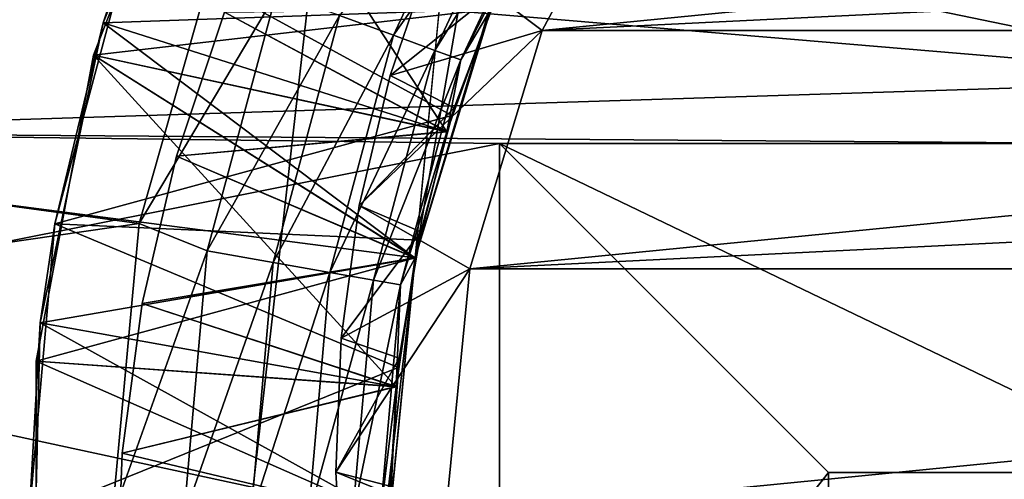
# Model space of a CAD drawing. Header units: inches. Extents: x -9.1 to 9.1, y 0 to 18.8.
# Tile 252 of 565: x -8.7205 to -8.6651, y 9.7281 to 9.754. Entities that reach past the tile are written whole.
import ezdxf

# ---------------------------------------------------------------- set-up
doc = ezdxf.new("R2010")
doc.units = ezdxf.units.IN
doc.header["$LTSCALE"] = 65.185185
doc.header["$MEASUREMENT"] = 0
for name, color, linetype in [('222', 7, 'CONTINUOUS'), ('575', 7, 'CONTINUOUS'), ('576', 7, 'CONTINUOUS'), ('582', 7, 'CONTINUOUS'), ('583', 7, 'CONTINUOUS'), ('585', 7, 'CONTINUOUS'), ('586', 7, 'CONTINUOUS'), ('590', 7, 'CONTINUOUS'), ('594', 7, 'CONTINUOUS'), ('596', 7, 'CONTINUOUS'), ('597', 7, 'CONTINUOUS'), ('598', 7, 'CONTINUOUS'), ('599', 7, 'CONTINUOUS'), ('600', 7, 'CONTINUOUS'), ('602', 7, 'CONTINUOUS'), ('603', 7, 'CONTINUOUS'), ('604', 7, 'CONTINUOUS'), ('610', 7, 'CONTINUOUS'), ('617', 7, 'CONTINUOUS'), ('621', 7, 'CONTINUOUS'), ('632', 7, 'CONTINUOUS'), ('71', 7, 'CONTINUOUS'), ('842', 7, 'CONTINUOUS'), ('857', 7, 'CONTINUOUS'), ('858', 7, 'CONTINUOUS'), ('859', 7, 'CONTINUOUS'), ('860', 7, 'CONTINUOUS'), ('861', 7, 'CONTINUOUS'), ('862', 7, 'CONTINUOUS'), ('863', 7, 'CONTINUOUS'), ('864', 7, 'CONTINUOUS'), ('865', 7, 'CONTINUOUS')]:
    doc.layers.add(name, color=color, linetype=linetype)

msp = doc.modelspace()

# ---------------------------------------------------------------- linework, layer by layer
at = {"layer": '222', "color": 252, "linetype": 'Continuous', "true_color": 0x969696}
for points in [[(-8.875, 9.726, 6.407), (-8.872208, 9.76326, 6.407), (-8.699703, 9.726, 6.407), (-8.875, 9.726, 6.407)], [(-8.699703, 9.726, 6.407), (-8.872208, 9.76326, 6.407), (-8.698267, 9.740574, 6.407), (-8.699703, 9.726, 6.407)], [(-8.698267, 9.740574, 6.407), (-8.872208, 9.76326, 6.407), (-8.694016, 9.754587, 6.407), (-8.698267, 9.740574, 6.407)]]:
    msp.add_3dface(points, dxfattribs=at)
at = {"layer": '575', "color": 252, "linetype": 'Continuous', "true_color": 0x969696}
for points in [[(-8.693511, 9.755777, 7.059112), (-8.693674, 9.755399, 7.055232), (-8.696067, 9.749022, 7.059582), (-8.693511, 9.755777, 7.059112)], [(-8.693674, 9.755399, 7.055232), (-8.696203, 9.748598, 7.055705), (-8.696067, 9.749022, 7.059582), (-8.693674, 9.755399, 7.055232)], [(-8.696203, 9.748598, 7.055705), (-8.698059, 9.741581, 7.056194), (-8.697958, 9.742051, 7.060069), (-8.696203, 9.748598, 7.055705)], [(-8.696067, 9.749022, 7.059582), (-8.696203, 9.748598, 7.055705), (-8.697958, 9.742051, 7.060069), (-8.696067, 9.749022, 7.059582)], [(-8.697958, 9.742051, 7.060069), (-8.698059, 9.741581, 7.056194), (-8.699167, 9.734931, 7.060567), (-8.697958, 9.742051, 7.060069)], [(-8.698059, 9.741581, 7.056194), (-8.699227, 9.734417, 7.056693), (-8.699167, 9.734931, 7.060567), (-8.698059, 9.741581, 7.056194)], [(-8.699167, 9.734931, 7.060567), (-8.699227, 9.734417, 7.056693), (-8.699683, 9.727725, 7.061068), (-8.699167, 9.734931, 7.060567)], [(-8.699227, 9.734417, 7.056693), (-8.699693, 9.727173, 7.057199), (-8.699683, 9.727725, 7.061068), (-8.699227, 9.734417, 7.056693)]]:
    msp.add_3dface(points, dxfattribs=at)
at = {"layer": '576', "color": 252, "linetype": 'Continuous', "true_color": 0x969696}
for points in [[(-8.71004, 9.768346, 6.976836), (-8.716373, 9.752001, 6.977731), (-8.71004, 9.768346, 6.980743), (-8.71004, 9.768346, 6.976836)], [(-8.71004, 9.768346, 6.980743), (-8.716373, 9.752001, 6.977731), (-8.716373, 9.751999, 6.981637), (-8.71004, 9.768346, 6.980743)], [(-8.716373, 9.752001, 6.977731), (-8.719595, 9.734767, 6.978678), (-8.716373, 9.751999, 6.981637), (-8.716373, 9.752001, 6.977731)], [(-8.716373, 9.751999, 6.981637), (-8.719595, 9.734767, 6.978678), (-8.719595, 9.734764, 6.98258), (-8.716373, 9.751999, 6.981637)], [(-8.719595, 9.734767, 6.978678), (-8.719595, 9.717236, 6.979638), (-8.719595, 9.734764, 6.98258), (-8.719595, 9.734767, 6.978678)], [(-8.719595, 9.734764, 6.98258), (-8.719595, 9.717236, 6.979638), (-8.719595, 9.717233, 6.983541), (-8.719595, 9.734764, 6.98258)]]:
    msp.add_3dface(points, dxfattribs=at)
at = {"layer": '582', "color": 252, "linetype": 'Continuous', "true_color": 0x969696}
for points in [[(-8.71004, 9.768346, 6.914336), (-8.716373, 9.752001, 6.915231), (-8.71004, 9.768346, 6.918243), (-8.71004, 9.768346, 6.914336)], [(-8.71004, 9.768346, 6.918243), (-8.716373, 9.752001, 6.915231), (-8.716373, 9.751999, 6.919137), (-8.71004, 9.768346, 6.918243)], [(-8.716373, 9.752001, 6.915231), (-8.719595, 9.734767, 6.916178), (-8.716373, 9.751999, 6.919137), (-8.716373, 9.752001, 6.915231)], [(-8.716373, 9.751999, 6.919137), (-8.719595, 9.734767, 6.916178), (-8.719595, 9.734764, 6.92008), (-8.716373, 9.751999, 6.919137)], [(-8.719595, 9.734767, 6.916178), (-8.719595, 9.717236, 6.917138), (-8.719595, 9.734764, 6.92008), (-8.719595, 9.734767, 6.916178)], [(-8.719595, 9.734764, 6.92008), (-8.719595, 9.717236, 6.917138), (-8.719595, 9.717233, 6.921041), (-8.719595, 9.734764, 6.92008)]]:
    msp.add_3dface(points, dxfattribs=at)
at = {"layer": '583', "color": 252, "linetype": 'Continuous', "true_color": 0x969696}
for points in [[(-8.691115, 9.753386, 7.069), (-8.684502, 9.765758, 7.069), (-8.697231, 9.757999, 7.061561), (-8.691115, 9.753386, 7.069)], [(-8.69968, 9.750855, 7.061855), (-8.691115, 9.753386, 7.069), (-8.697231, 9.757999, 7.061561), (-8.69968, 9.750855, 7.061855)], [(-8.695188, 9.739961, 7.069), (-8.691115, 9.753386, 7.069), (-8.701418, 9.743526, 7.06216), (-8.695188, 9.739961, 7.069)], [(-8.701418, 9.743526, 7.06216), (-8.691115, 9.753386, 7.069), (-8.69968, 9.750855, 7.061855), (-8.701418, 9.743526, 7.06216)], [(-8.702439, 9.736054, 7.062474), (-8.695188, 9.739961, 7.069), (-8.701418, 9.743526, 7.06216), (-8.702439, 9.736054, 7.062474)], [(-8.696563, 9.726, 7.069), (-8.695188, 9.739961, 7.069), (-8.70273, 9.728507, 7.062792), (-8.696563, 9.726, 7.069)], [(-8.70273, 9.728507, 7.062792), (-8.695188, 9.739961, 7.069), (-8.702439, 9.736054, 7.062474), (-8.70273, 9.728507, 7.062792)], [(-8.702287, 9.720979, 7.063112), (-8.696563, 9.726, 7.069), (-8.70273, 9.728507, 7.062792), (-8.702287, 9.720979, 7.063112)]]:
    msp.add_3dface(points, dxfattribs=at)
at = {"layer": '585', "color": 252, "linetype": 'Continuous', "true_color": 0x969696}
for points in [[(-8.711712, 9.746315, 6.829053), (-8.709011, 9.754407, 6.82879), (-8.696486, 9.747685, 6.819), (-8.711712, 9.746315, 6.829053)], [(-8.696486, 9.747685, 6.819), (-8.709011, 9.754407, 6.82879), (-8.694016, 9.754588, 6.819), (-8.696486, 9.747685, 6.819)], [(-8.698267, 9.740573, 6.819), (-8.711712, 9.746315, 6.829053), (-8.696486, 9.747685, 6.819), (-8.698267, 9.740573, 6.819)], [(-8.71363, 9.738019, 6.82932), (-8.711712, 9.746315, 6.829053), (-8.698267, 9.740573, 6.819), (-8.71363, 9.738019, 6.82932)], [(-8.699343, 9.733322, 6.819), (-8.71363, 9.738019, 6.82932), (-8.698267, 9.740573, 6.819), (-8.699343, 9.733322, 6.819)], [(-8.714756, 9.729585, 6.829591), (-8.71363, 9.738019, 6.82932), (-8.699343, 9.733322, 6.819), (-8.714756, 9.729585, 6.829591)], [(-8.699703, 9.726, 6.819), (-8.714756, 9.729585, 6.829591), (-8.699343, 9.733322, 6.819), (-8.699703, 9.726, 6.819)], [(-8.715078, 9.721066, 6.82986), (-8.714756, 9.729585, 6.829591), (-8.699703, 9.726, 6.819), (-8.715078, 9.721066, 6.82986)]]:
    msp.add_3dface(points, dxfattribs=at)
at = {"layer": '586', "color": 252, "linetype": 'Continuous', "true_color": 0x969696}
for points in [[(-8.71004, 9.768346, 6.851836), (-8.716373, 9.752001, 6.852731), (-8.71004, 9.768346, 6.855743), (-8.71004, 9.768346, 6.851836)], [(-8.71004, 9.768346, 6.855743), (-8.716373, 9.752001, 6.852731), (-8.716373, 9.751999, 6.856637), (-8.71004, 9.768346, 6.855743)], [(-8.716373, 9.752001, 6.852731), (-8.719595, 9.734767, 6.853678), (-8.716373, 9.751999, 6.856637), (-8.716373, 9.752001, 6.852731)], [(-8.716373, 9.751999, 6.856637), (-8.719595, 9.734767, 6.853678), (-8.719595, 9.734764, 6.85758), (-8.716373, 9.751999, 6.856637)], [(-8.719595, 9.734767, 6.853678), (-8.719595, 9.717236, 6.854638), (-8.719595, 9.734764, 6.85758), (-8.719595, 9.734767, 6.853678)], [(-8.719595, 9.734764, 6.85758), (-8.719595, 9.717236, 6.854638), (-8.719595, 9.717233, 6.858541), (-8.719595, 9.734764, 6.85758)]]:
    msp.add_3dface(points, dxfattribs=at)
at = {"layer": '590', "color": 252, "linetype": 'Continuous', "true_color": 0x969696}
for points in [[(-8.71004, 9.768346, 7.008086), (-8.716373, 9.752001, 7.008981), (-8.71004, 9.768346, 7.011993), (-8.71004, 9.768346, 7.008086)], [(-8.71004, 9.768346, 7.011993), (-8.716373, 9.752001, 7.008981), (-8.716373, 9.751999, 7.012887), (-8.71004, 9.768346, 7.011993)], [(-8.716373, 9.752001, 7.008981), (-8.719595, 9.734767, 7.009928), (-8.716373, 9.751999, 7.012887), (-8.716373, 9.752001, 7.008981)], [(-8.716373, 9.751999, 7.012887), (-8.719595, 9.734767, 7.009928), (-8.719595, 9.734764, 7.01383), (-8.716373, 9.751999, 7.012887)], [(-8.719595, 9.734767, 7.009928), (-8.719595, 9.717236, 7.010888), (-8.719595, 9.734764, 7.01383), (-8.719595, 9.734767, 7.009928)], [(-8.719595, 9.734764, 7.01383), (-8.719595, 9.717236, 7.010888), (-8.719595, 9.717233, 7.014791), (-8.719595, 9.734764, 7.01383)]]:
    msp.add_3dface(points, dxfattribs=at)
at = {"layer": '594', "color": 252, "linetype": 'Continuous', "true_color": 0x969696}
for points in [[(-8.71004, 9.768346, 6.945586), (-8.716373, 9.752001, 6.946481), (-8.71004, 9.768346, 6.949493), (-8.71004, 9.768346, 6.945586)], [(-8.71004, 9.768346, 6.949493), (-8.716373, 9.752001, 6.946481), (-8.716373, 9.751999, 6.950387), (-8.71004, 9.768346, 6.949493)], [(-8.716373, 9.752001, 6.946481), (-8.719595, 9.734767, 6.947428), (-8.716373, 9.751999, 6.950387), (-8.716373, 9.752001, 6.946481)], [(-8.716373, 9.751999, 6.950387), (-8.719595, 9.734767, 6.947428), (-8.719595, 9.734764, 6.95133), (-8.716373, 9.751999, 6.950387)], [(-8.719595, 9.734767, 6.947428), (-8.719595, 9.717236, 6.948388), (-8.719595, 9.734764, 6.95133), (-8.719595, 9.734767, 6.947428)], [(-8.719595, 9.734764, 6.95133), (-8.719595, 9.717236, 6.948388), (-8.719595, 9.717233, 6.952291), (-8.719595, 9.734764, 6.95133)]]:
    msp.add_3dface(points, dxfattribs=at)
at = {"layer": '596', "color": 252, "linetype": 'Continuous', "true_color": 0x969696}
for points in [[(-8.71004, 9.768346, 6.980743), (-8.716373, 9.751999, 6.981637), (-8.694014, 9.754592, 6.992788), (-8.71004, 9.768346, 6.980743)], [(-8.71004, 9.768346, 6.918243), (-8.716373, 9.751999, 6.919137), (-8.694014, 9.754592, 6.930288), (-8.71004, 9.768346, 6.918243)], [(-8.71004, 9.768346, 6.855743), (-8.716373, 9.751999, 6.856637), (-8.694014, 9.754592, 6.867788), (-8.71004, 9.768346, 6.855743)], [(-8.71004, 9.768346, 7.011993), (-8.716373, 9.751999, 7.012887), (-8.694014, 9.754592, 7.024038), (-8.71004, 9.768346, 7.011993)], [(-8.71004, 9.768346, 6.949493), (-8.716373, 9.751999, 6.950387), (-8.694014, 9.754592, 6.961538), (-8.71004, 9.768346, 6.949493)], [(-8.716373, 9.751999, 6.887887), (-8.694014, 9.754592, 6.899038), (-8.71004, 9.768346, 6.886993), (-8.716373, 9.751999, 6.887887)], [(-8.718556, 9.742498, 7.044656), (-8.696203, 9.748598, 7.055705), (-8.71427, 9.758494, 7.04378), (-8.718556, 9.742498, 7.044656)], [(-8.696203, 9.748598, 7.055705), (-8.693674, 9.755399, 7.055232), (-8.71427, 9.758494, 7.04378), (-8.696203, 9.748598, 7.055705)], [(-8.694014, 9.754592, 6.992788), (-8.716373, 9.751999, 6.981637), (-8.696484, 9.747691, 6.993269), (-8.694014, 9.754592, 6.992788)], [(-8.694014, 9.754592, 6.930288), (-8.716373, 9.751999, 6.919137), (-8.696484, 9.747691, 6.930769), (-8.694014, 9.754592, 6.930288)], [(-8.694014, 9.754592, 6.867788), (-8.716373, 9.751999, 6.856637), (-8.696484, 9.747691, 6.868269), (-8.694014, 9.754592, 6.867788)], [(-8.694014, 9.754592, 7.024038), (-8.716373, 9.751999, 7.012887), (-8.696484, 9.747691, 7.024519), (-8.694014, 9.754592, 7.024038)], [(-8.694014, 9.754592, 6.961538), (-8.716373, 9.751999, 6.950387), (-8.696484, 9.747691, 6.962019), (-8.694014, 9.754592, 6.961538)], [(-8.696484, 9.747691, 6.899519), (-8.694014, 9.754592, 6.899038), (-8.716373, 9.751999, 6.887887), (-8.696484, 9.747691, 6.899519)], [(-8.709011, 9.754407, 6.82879), (-8.711712, 9.746315, 6.829053), (-8.696484, 9.747691, 6.837019), (-8.709011, 9.754407, 6.82879)], [(-8.694014, 9.754592, 6.836538), (-8.709011, 9.754407, 6.82879), (-8.696484, 9.747691, 6.837019), (-8.694014, 9.754592, 6.836538)], [(-8.716373, 9.751999, 6.981637), (-8.719595, 9.734764, 6.98258), (-8.698266, 9.74058, 6.993764), (-8.716373, 9.751999, 6.981637)], [(-8.716373, 9.751999, 6.919137), (-8.719595, 9.734764, 6.92008), (-8.698266, 9.74058, 6.931264), (-8.716373, 9.751999, 6.919137)], [(-8.716373, 9.751999, 6.856637), (-8.719595, 9.734764, 6.85758), (-8.698266, 9.74058, 6.868764), (-8.716373, 9.751999, 6.856637)], [(-8.716373, 9.751999, 7.012887), (-8.719595, 9.734764, 7.01383), (-8.698266, 9.74058, 7.025014), (-8.716373, 9.751999, 7.012887)], [(-8.716373, 9.751999, 6.950387), (-8.719595, 9.734764, 6.95133), (-8.698266, 9.74058, 6.962514), (-8.716373, 9.751999, 6.950387)], [(-8.719595, 9.734764, 6.88883), (-8.698266, 9.74058, 6.900014), (-8.716373, 9.751999, 6.887887), (-8.719595, 9.734764, 6.88883)], [(-8.696484, 9.747691, 6.993269), (-8.716373, 9.751999, 6.981637), (-8.698266, 9.74058, 6.993764), (-8.696484, 9.747691, 6.993269)], [(-8.696484, 9.747691, 6.930769), (-8.716373, 9.751999, 6.919137), (-8.698266, 9.74058, 6.931264), (-8.696484, 9.747691, 6.930769)], [(-8.696484, 9.747691, 6.868269), (-8.716373, 9.751999, 6.856637), (-8.698266, 9.74058, 6.868764), (-8.696484, 9.747691, 6.868269)], [(-8.696484, 9.747691, 7.024519), (-8.716373, 9.751999, 7.012887), (-8.698266, 9.74058, 7.025014), (-8.696484, 9.747691, 7.024519)], [(-8.696484, 9.747691, 6.962019), (-8.716373, 9.751999, 6.950387), (-8.698266, 9.74058, 6.962514), (-8.696484, 9.747691, 6.962019)], [(-8.698266, 9.74058, 6.900014), (-8.696484, 9.747691, 6.899519), (-8.716373, 9.751999, 6.887887), (-8.698266, 9.74058, 6.900014)], [(-8.698059, 9.741581, 7.056194), (-8.696203, 9.748598, 7.055705), (-8.718556, 9.742498, 7.044656), (-8.698059, 9.741581, 7.056194)], [(-8.696484, 9.747691, 6.837019), (-8.711712, 9.746315, 6.829053), (-8.698266, 9.74058, 6.837514), (-8.696484, 9.747691, 6.837019)], [(-8.711712, 9.746315, 6.829053), (-8.71363, 9.738019, 6.82932), (-8.698266, 9.74058, 6.837514), (-8.711712, 9.746315, 6.829053)], [(-8.72, 9.726, 7.045562), (-8.699227, 9.734417, 7.056693), (-8.718556, 9.742498, 7.044656), (-8.72, 9.726, 7.045562)], [(-8.699227, 9.734417, 7.056693), (-8.698059, 9.741581, 7.056194), (-8.718556, 9.742498, 7.044656), (-8.699227, 9.734417, 7.056693)], [(-8.698266, 9.74058, 6.993764), (-8.719595, 9.734764, 6.98258), (-8.699342, 9.733329, 6.994269), (-8.698266, 9.74058, 6.993764)], [(-8.698266, 9.74058, 6.931264), (-8.719595, 9.734764, 6.92008), (-8.699342, 9.733329, 6.931769), (-8.698266, 9.74058, 6.931264)], [(-8.698266, 9.74058, 6.868764), (-8.719595, 9.734764, 6.85758), (-8.699342, 9.733329, 6.869269), (-8.698266, 9.74058, 6.868764)], [(-8.698266, 9.74058, 7.025014), (-8.719595, 9.734764, 7.01383), (-8.699342, 9.733329, 7.025519), (-8.698266, 9.74058, 7.025014)], [(-8.698266, 9.74058, 6.962514), (-8.719595, 9.734764, 6.95133), (-8.699342, 9.733329, 6.963019), (-8.698266, 9.74058, 6.962514)], [(-8.699342, 9.733329, 6.900519), (-8.698266, 9.74058, 6.900014), (-8.719595, 9.734764, 6.88883), (-8.699342, 9.733329, 6.900519)], [(-8.698266, 9.74058, 6.837514), (-8.71363, 9.738019, 6.82932), (-8.699342, 9.733329, 6.838019), (-8.698266, 9.74058, 6.837514)], [(-8.71363, 9.738019, 6.82932), (-8.714756, 9.729585, 6.829591), (-8.699342, 9.733329, 6.838019), (-8.71363, 9.738019, 6.82932)], [(-8.719595, 9.734764, 6.98258), (-8.719595, 9.717233, 6.983541), (-8.699703, 9.726006, 6.994781), (-8.719595, 9.734764, 6.98258)], [(-8.699342, 9.733329, 6.994269), (-8.719595, 9.734764, 6.98258), (-8.699703, 9.726006, 6.994781), (-8.699342, 9.733329, 6.994269)], [(-8.719595, 9.734764, 6.92008), (-8.719595, 9.717233, 6.921041), (-8.699703, 9.726006, 6.932281), (-8.719595, 9.734764, 6.92008)], [(-8.699342, 9.733329, 6.931769), (-8.719595, 9.734764, 6.92008), (-8.699703, 9.726006, 6.932281), (-8.699342, 9.733329, 6.931769)], [(-8.719595, 9.734764, 6.85758), (-8.719595, 9.717233, 6.858541), (-8.699703, 9.726006, 6.869781), (-8.719595, 9.734764, 6.85758)], [(-8.699342, 9.733329, 6.869269), (-8.719595, 9.734764, 6.85758), (-8.699703, 9.726006, 6.869781), (-8.699342, 9.733329, 6.869269)], [(-8.719595, 9.734764, 7.01383), (-8.719595, 9.717233, 7.014791), (-8.699703, 9.726006, 7.026031), (-8.719595, 9.734764, 7.01383)], [(-8.699342, 9.733329, 7.025519), (-8.719595, 9.734764, 7.01383), (-8.699703, 9.726006, 7.026031), (-8.699342, 9.733329, 7.025519)], [(-8.719595, 9.734764, 6.95133), (-8.719595, 9.717233, 6.952291), (-8.699703, 9.726006, 6.963531), (-8.719595, 9.734764, 6.95133)], [(-8.699342, 9.733329, 6.963019), (-8.719595, 9.734764, 6.95133), (-8.699703, 9.726006, 6.963531), (-8.699342, 9.733329, 6.963019)], [(-8.699703, 9.726006, 6.901031), (-8.699342, 9.733329, 6.900519), (-8.719595, 9.734764, 6.88883), (-8.699703, 9.726006, 6.901031)], [(-8.719595, 9.717233, 6.889791), (-8.699703, 9.726006, 6.901031), (-8.719595, 9.734764, 6.88883), (-8.719595, 9.717233, 6.889791)], [(-8.699693, 9.727173, 7.057199), (-8.699227, 9.734417, 7.056693), (-8.72, 9.726, 7.045562), (-8.699693, 9.727173, 7.057199)], [(-8.699342, 9.733329, 6.838019), (-8.714756, 9.729585, 6.829591), (-8.699703, 9.726006, 6.838531), (-8.699342, 9.733329, 6.838019)], [(-8.714756, 9.729585, 6.829591), (-8.715078, 9.721066, 6.82986), (-8.699703, 9.726006, 6.838531), (-8.714756, 9.729585, 6.829591)]]:
    msp.add_3dface(points, dxfattribs=at)
at = {"layer": '597', "color": 252, "linetype": 'Continuous', "true_color": 0x969696}
for points in [[(-8.699492, 9.753113, 6.323582), (-8.693653, 9.765637, 6.323582), (-8.702535, 9.754221, 6.321095), (-8.699492, 9.753113, 6.323582)], [(-8.699492, 9.753113, 6.323582), (-8.691502, 9.764395, 6.326823), (-8.693653, 9.765637, 6.323582), (-8.699492, 9.753113, 6.323582)], [(-8.697159, 9.752264, 6.326823), (-8.691502, 9.764395, 6.326823), (-8.699492, 9.753113, 6.323582), (-8.697159, 9.752264, 6.326823)], [(-8.697159, 9.752264, 6.326823), (-8.690152, 9.763615, 6.330597), (-8.691502, 9.764395, 6.326823), (-8.697159, 9.752264, 6.326823)], [(-8.695694, 9.75173, 6.330597), (-8.690152, 9.763615, 6.330597), (-8.697159, 9.752264, 6.326823), (-8.695694, 9.75173, 6.330597)], [(-8.695694, 9.75173, 6.330597), (-8.690882, 9.761215, 6.334625), (-8.690152, 9.763615, 6.330597), (-8.695694, 9.75173, 6.330597)], [(-8.694016, 9.754587, 6.334625), (-8.690882, 9.761215, 6.334625), (-8.695694, 9.75173, 6.330597), (-8.694016, 9.754587, 6.334625)], [(-8.709252, 9.758569, 6.319), (-8.713805, 9.742515, 6.319), (-8.70608, 9.755511, 6.319532), (-8.709252, 9.758569, 6.319)], [(-8.70608, 9.755511, 6.319532), (-8.713805, 9.742515, 6.319), (-8.709973, 9.740983, 6.319532), (-8.70608, 9.755511, 6.319532)], [(-8.70608, 9.755511, 6.319532), (-8.709973, 9.740983, 6.319532), (-8.702535, 9.754221, 6.321095), (-8.70608, 9.755511, 6.319532)], [(-8.709973, 9.740983, 6.319532), (-8.706258, 9.740328, 6.321095), (-8.702535, 9.754221, 6.321095), (-8.709973, 9.740983, 6.319532)], [(-8.706258, 9.740328, 6.321095), (-8.699492, 9.753113, 6.323582), (-8.702535, 9.754221, 6.321095), (-8.706258, 9.740328, 6.321095)], [(-8.696486, 9.747685, 6.334625), (-8.694016, 9.754587, 6.334625), (-8.695694, 9.75173, 6.330597), (-8.696486, 9.747685, 6.334625)], [(-8.703069, 9.739766, 6.323582), (-8.699492, 9.753113, 6.323582), (-8.706258, 9.740328, 6.321095), (-8.703069, 9.739766, 6.323582)], [(-8.703069, 9.739766, 6.323582), (-8.697159, 9.752264, 6.326823), (-8.699492, 9.753113, 6.323582), (-8.703069, 9.739766, 6.323582)], [(-8.700623, 9.739334, 6.326823), (-8.697159, 9.752264, 6.326823), (-8.703069, 9.739766, 6.323582), (-8.700623, 9.739334, 6.326823)], [(-8.700623, 9.739334, 6.326823), (-8.695694, 9.75173, 6.330597), (-8.697159, 9.752264, 6.326823), (-8.700623, 9.739334, 6.326823)], [(-8.699088, 9.739064, 6.330597), (-8.695694, 9.75173, 6.330597), (-8.700623, 9.739334, 6.326823), (-8.699088, 9.739064, 6.330597)], [(-8.699088, 9.739064, 6.330597), (-8.696486, 9.747685, 6.334625), (-8.695694, 9.75173, 6.330597), (-8.699088, 9.739064, 6.330597)], [(-8.698267, 9.740574, 6.334625), (-8.696486, 9.747685, 6.334625), (-8.699088, 9.739064, 6.330597), (-8.698267, 9.740574, 6.334625)], [(-8.713805, 9.742515, 6.319), (-8.715328, 9.726, 6.319), (-8.709973, 9.740983, 6.319532), (-8.713805, 9.742515, 6.319)], [(-8.715328, 9.726, 6.319), (-8.711283, 9.726, 6.319532), (-8.709973, 9.740983, 6.319532), (-8.715328, 9.726, 6.319)], [(-8.709973, 9.740983, 6.319532), (-8.711283, 9.726, 6.319532), (-8.706258, 9.740328, 6.321095), (-8.709973, 9.740983, 6.319532)], [(-8.711283, 9.726, 6.319532), (-8.707511, 9.726, 6.321095), (-8.706258, 9.740328, 6.321095), (-8.711283, 9.726, 6.319532)], [(-8.707511, 9.726, 6.321095), (-8.703069, 9.739766, 6.323582), (-8.706258, 9.740328, 6.321095), (-8.707511, 9.726, 6.321095)], [(-8.699343, 9.733322, 6.334625), (-8.698267, 9.740574, 6.334625), (-8.699088, 9.739064, 6.330597), (-8.699343, 9.733322, 6.334625)], [(-8.707511, 9.726, 6.321095), (-8.704273, 9.726, 6.323582), (-8.703069, 9.739766, 6.323582), (-8.707511, 9.726, 6.321095)], [(-8.704273, 9.726, 6.323582), (-8.700623, 9.739334, 6.326823), (-8.703069, 9.739766, 6.323582), (-8.704273, 9.726, 6.323582)], [(-8.704273, 9.726, 6.323582), (-8.70179, 9.726, 6.326823), (-8.700623, 9.739334, 6.326823), (-8.704273, 9.726, 6.323582)], [(-8.70179, 9.726, 6.326823), (-8.699088, 9.739064, 6.330597), (-8.700623, 9.739334, 6.326823), (-8.70179, 9.726, 6.326823)], [(-8.70179, 9.726, 6.326823), (-8.700231, 9.726, 6.330597), (-8.699088, 9.739064, 6.330597), (-8.70179, 9.726, 6.326823)], [(-8.700231, 9.726, 6.330597), (-8.699343, 9.733322, 6.334625), (-8.699088, 9.739064, 6.330597), (-8.700231, 9.726, 6.330597)], [(-8.700231, 9.726, 6.330597), (-8.699703, 9.726, 6.334625), (-8.699343, 9.733322, 6.334625), (-8.700231, 9.726, 6.330597)]]:
    msp.add_3dface(points, dxfattribs=at)
at = {"layer": '598', "color": 252, "linetype": 'Continuous', "true_color": 0x969696}
for points in [[(-8.715836, 9.753816, 7.040131), (-8.709305, 9.769792, 7.039257), (-8.694018, 9.754584, 7.027945), (-8.715836, 9.753816, 7.040131)], [(-8.716373, 9.752001, 6.977731), (-8.71004, 9.768346, 6.976836), (-8.696487, 9.747681, 6.965926), (-8.716373, 9.752001, 6.977731)], [(-8.716373, 9.752001, 6.915231), (-8.71004, 9.768346, 6.914336), (-8.696487, 9.747681, 6.903426), (-8.716373, 9.752001, 6.915231)], [(-8.716373, 9.752001, 6.852731), (-8.71004, 9.768346, 6.851836), (-8.696487, 9.747681, 6.840926), (-8.716373, 9.752001, 6.852731)], [(-8.716373, 9.752001, 7.008981), (-8.71004, 9.768346, 7.008086), (-8.696487, 9.747681, 6.997176), (-8.716373, 9.752001, 7.008981)], [(-8.716373, 9.752001, 6.946481), (-8.71004, 9.768346, 6.945586), (-8.696487, 9.747681, 6.934676), (-8.716373, 9.752001, 6.946481)], [(-8.716373, 9.752001, 6.883981), (-8.71004, 9.768346, 6.883086), (-8.696487, 9.747681, 6.872176), (-8.716373, 9.752001, 6.883981)], [(-8.696487, 9.747681, 6.965926), (-8.71004, 9.768346, 6.976836), (-8.694018, 9.754584, 6.965445), (-8.696487, 9.747681, 6.965926)], [(-8.696487, 9.747681, 6.903426), (-8.71004, 9.768346, 6.914336), (-8.694018, 9.754584, 6.902945), (-8.696487, 9.747681, 6.903426)], [(-8.696487, 9.747681, 6.840926), (-8.71004, 9.768346, 6.851836), (-8.694018, 9.754584, 6.840445), (-8.696487, 9.747681, 6.840926)], [(-8.696487, 9.747681, 6.997176), (-8.71004, 9.768346, 7.008086), (-8.694018, 9.754584, 6.996695), (-8.696487, 9.747681, 6.997176)], [(-8.696487, 9.747681, 6.934676), (-8.71004, 9.768346, 6.945586), (-8.694018, 9.754584, 6.934195), (-8.696487, 9.747681, 6.934676)], [(-8.696487, 9.747681, 6.872176), (-8.71004, 9.768346, 6.883086), (-8.694018, 9.754584, 6.871695), (-8.696487, 9.747681, 6.872176)], [(-8.693511, 9.755777, 7.059112), (-8.69968, 9.750855, 7.061855), (-8.697231, 9.757999, 7.061561), (-8.693511, 9.755777, 7.059112)], [(-8.693511, 9.755777, 7.059112), (-8.696067, 9.749022, 7.059582), (-8.69968, 9.750855, 7.061855), (-8.693511, 9.755777, 7.059112)], [(-8.696487, 9.747681, 7.028426), (-8.715836, 9.753816, 7.040131), (-8.694018, 9.754584, 7.027945), (-8.696487, 9.747681, 7.028426)], [(-8.71937, 9.736922, 7.04106), (-8.715836, 9.753816, 7.040131), (-8.698268, 9.740569, 7.028923), (-8.71937, 9.736922, 7.04106)], [(-8.698268, 9.740569, 7.028923), (-8.715836, 9.753816, 7.040131), (-8.696487, 9.747681, 7.028426), (-8.698268, 9.740569, 7.028923)], [(-8.719595, 9.734767, 6.978678), (-8.716373, 9.752001, 6.977731), (-8.699343, 9.733317, 6.966929), (-8.719595, 9.734767, 6.978678)], [(-8.719595, 9.734767, 6.916178), (-8.716373, 9.752001, 6.915231), (-8.699343, 9.733317, 6.904429), (-8.719595, 9.734767, 6.916178)], [(-8.719595, 9.734767, 6.853678), (-8.716373, 9.752001, 6.852731), (-8.699343, 9.733317, 6.841929), (-8.719595, 9.734767, 6.853678)], [(-8.719595, 9.734767, 7.009928), (-8.716373, 9.752001, 7.008981), (-8.699343, 9.733317, 6.998179), (-8.719595, 9.734767, 7.009928)], [(-8.719595, 9.734767, 6.947428), (-8.716373, 9.752001, 6.946481), (-8.699343, 9.733317, 6.935679), (-8.719595, 9.734767, 6.947428)], [(-8.719595, 9.734767, 6.884928), (-8.716373, 9.752001, 6.883981), (-8.699343, 9.733317, 6.873179), (-8.719595, 9.734767, 6.884928)], [(-8.699343, 9.733317, 6.966929), (-8.716373, 9.752001, 6.977731), (-8.698268, 9.740569, 6.966423), (-8.699343, 9.733317, 6.966929)], [(-8.698268, 9.740569, 6.966423), (-8.716373, 9.752001, 6.977731), (-8.696487, 9.747681, 6.965926), (-8.698268, 9.740569, 6.966423)], [(-8.699343, 9.733317, 6.904429), (-8.716373, 9.752001, 6.915231), (-8.698268, 9.740569, 6.903923), (-8.699343, 9.733317, 6.904429)], [(-8.698268, 9.740569, 6.903923), (-8.716373, 9.752001, 6.915231), (-8.696487, 9.747681, 6.903426), (-8.698268, 9.740569, 6.903923)], [(-8.699343, 9.733317, 6.841929), (-8.716373, 9.752001, 6.852731), (-8.698268, 9.740569, 6.841423), (-8.699343, 9.733317, 6.841929)], [(-8.698268, 9.740569, 6.841423), (-8.716373, 9.752001, 6.852731), (-8.696487, 9.747681, 6.840926), (-8.698268, 9.740569, 6.841423)], [(-8.699343, 9.733317, 6.998179), (-8.716373, 9.752001, 7.008981), (-8.698268, 9.740569, 6.997673), (-8.699343, 9.733317, 6.998179)], [(-8.698268, 9.740569, 6.997673), (-8.716373, 9.752001, 7.008981), (-8.696487, 9.747681, 6.997176), (-8.698268, 9.740569, 6.997673)], [(-8.699343, 9.733317, 6.935679), (-8.716373, 9.752001, 6.946481), (-8.698268, 9.740569, 6.935173), (-8.699343, 9.733317, 6.935679)], [(-8.698268, 9.740569, 6.935173), (-8.716373, 9.752001, 6.946481), (-8.696487, 9.747681, 6.934676), (-8.698268, 9.740569, 6.935173)], [(-8.699343, 9.733317, 6.873179), (-8.716373, 9.752001, 6.883981), (-8.698268, 9.740569, 6.872673), (-8.699343, 9.733317, 6.873179)], [(-8.698268, 9.740569, 6.872673), (-8.716373, 9.752001, 6.883981), (-8.696487, 9.747681, 6.872176), (-8.698268, 9.740569, 6.872673)], [(-8.696067, 9.749022, 7.059582), (-8.701418, 9.743526, 7.06216), (-8.69968, 9.750855, 7.061855), (-8.696067, 9.749022, 7.059582)], [(-8.696067, 9.749022, 7.059582), (-8.697958, 9.742051, 7.060069), (-8.701418, 9.743526, 7.06216), (-8.696067, 9.749022, 7.059582)], [(-8.697958, 9.742051, 7.060069), (-8.702439, 9.736054, 7.062474), (-8.701418, 9.743526, 7.06216), (-8.697958, 9.742051, 7.060069)], [(-8.697958, 9.742051, 7.060069), (-8.699167, 9.734931, 7.060567), (-8.702439, 9.736054, 7.062474), (-8.697958, 9.742051, 7.060069)], [(-8.699343, 9.733317, 7.029429), (-8.71937, 9.736922, 7.04106), (-8.698268, 9.740569, 7.028923), (-8.699343, 9.733317, 7.029429)], [(-8.719788, 9.719663, 7.042005), (-8.71937, 9.736922, 7.04106), (-8.699703, 9.725994, 7.029938), (-8.719788, 9.719663, 7.042005)], [(-8.699703, 9.725994, 7.029938), (-8.71937, 9.736922, 7.04106), (-8.699343, 9.733317, 7.029429), (-8.699703, 9.725994, 7.029938)], [(-8.699167, 9.734931, 7.060567), (-8.70273, 9.728507, 7.062792), (-8.702439, 9.736054, 7.062474), (-8.699167, 9.734931, 7.060567)], [(-8.719595, 9.717236, 6.979638), (-8.719595, 9.734767, 6.978678), (-8.699703, 9.725994, 6.967438), (-8.719595, 9.717236, 6.979638)], [(-8.699703, 9.725994, 6.967438), (-8.719595, 9.734767, 6.978678), (-8.699343, 9.733317, 6.966929), (-8.699703, 9.725994, 6.967438)], [(-8.719595, 9.717236, 6.917138), (-8.719595, 9.734767, 6.916178), (-8.699703, 9.725994, 6.904938), (-8.719595, 9.717236, 6.917138)], [(-8.699703, 9.725994, 6.904938), (-8.719595, 9.734767, 6.916178), (-8.699343, 9.733317, 6.904429), (-8.699703, 9.725994, 6.904938)], [(-8.719595, 9.717236, 6.854638), (-8.719595, 9.734767, 6.853678), (-8.699703, 9.725994, 6.842438), (-8.719595, 9.717236, 6.854638)], [(-8.699703, 9.725994, 6.842438), (-8.719595, 9.734767, 6.853678), (-8.699343, 9.733317, 6.841929), (-8.699703, 9.725994, 6.842438)], [(-8.719595, 9.717236, 7.010888), (-8.719595, 9.734767, 7.009928), (-8.699703, 9.725994, 6.998688), (-8.719595, 9.717236, 7.010888)], [(-8.699703, 9.725994, 6.998688), (-8.719595, 9.734767, 7.009928), (-8.699343, 9.733317, 6.998179), (-8.699703, 9.725994, 6.998688)], [(-8.719595, 9.717236, 6.948388), (-8.719595, 9.734767, 6.947428), (-8.699703, 9.725994, 6.936188), (-8.719595, 9.717236, 6.948388)], [(-8.699703, 9.725994, 6.936188), (-8.719595, 9.734767, 6.947428), (-8.699343, 9.733317, 6.935679), (-8.699703, 9.725994, 6.936188)], [(-8.719595, 9.717236, 6.885888), (-8.719595, 9.734767, 6.884928), (-8.699703, 9.725994, 6.873688), (-8.719595, 9.717236, 6.885888)], [(-8.699703, 9.725994, 6.873688), (-8.719595, 9.734767, 6.884928), (-8.699343, 9.733317, 6.873179), (-8.699703, 9.725994, 6.873688)], [(-8.699167, 9.734931, 7.060567), (-8.699683, 9.727725, 7.061068), (-8.70273, 9.728507, 7.062792), (-8.699167, 9.734931, 7.060567)], [(-8.699683, 9.727725, 7.061068), (-8.702287, 9.720979, 7.063112), (-8.70273, 9.728507, 7.062792), (-8.699683, 9.727725, 7.061068)]]:
    msp.add_3dface(points, dxfattribs=at)
at = {"layer": '599', "color": 252, "linetype": 'Continuous', "true_color": 0x969696}
for points in [[(-8.716373, 9.751999, 6.887887), (-8.71004, 9.768346, 6.886993), (-8.716373, 9.752001, 6.883981), (-8.716373, 9.751999, 6.887887)], [(-8.71004, 9.768346, 6.886993), (-8.71004, 9.768346, 6.883086), (-8.716373, 9.752001, 6.883981), (-8.71004, 9.768346, 6.886993)], [(-8.716373, 9.751999, 6.887887), (-8.716373, 9.752001, 6.883981), (-8.719595, 9.734767, 6.884928), (-8.716373, 9.751999, 6.887887)], [(-8.719595, 9.734764, 6.88883), (-8.716373, 9.751999, 6.887887), (-8.719595, 9.734767, 6.884928), (-8.719595, 9.734764, 6.88883)], [(-8.719595, 9.734764, 6.88883), (-8.719595, 9.734767, 6.884928), (-8.719595, 9.717236, 6.885888), (-8.719595, 9.734764, 6.88883)], [(-8.719595, 9.717233, 6.889791), (-8.719595, 9.734764, 6.88883), (-8.719595, 9.717236, 6.885888), (-8.719595, 9.717233, 6.889791)]]:
    msp.add_3dface(points, dxfattribs=at)
at = {"layer": '600', "color": 252, "linetype": 'Continuous', "true_color": 0x969696}
for points in [[(-8.684502, 9.765758, 7.069), (-8.691115, 9.753386, 7.069), (-8.565497, 9.765757, 7.069), (-8.684502, 9.765758, 7.069)], [(-8.691115, 9.753386, 7.069), (-8.561888, 9.759734, 7.069), (-8.565497, 9.765757, 7.069), (-8.691115, 9.753386, 7.069)], [(-8.691115, 9.753386, 7.069), (-8.558885, 9.753386, 7.069), (-8.561888, 9.759734, 7.069), (-8.691115, 9.753386, 7.069)], [(-8.691115, 9.753386, 7.069), (-8.695188, 9.739961, 7.069), (-8.558885, 9.753386, 7.069), (-8.691115, 9.753386, 7.069)], [(-8.695188, 9.739961, 7.069), (-8.556519, 9.746774, 7.069), (-8.558885, 9.753386, 7.069), (-8.695188, 9.739961, 7.069)], [(-8.695188, 9.739961, 7.069), (-8.554812, 9.739961, 7.069), (-8.556519, 9.746774, 7.069), (-8.695188, 9.739961, 7.069)], [(-8.695188, 9.739961, 7.069), (-8.696563, 9.726, 7.069), (-8.554812, 9.739961, 7.069), (-8.695188, 9.739961, 7.069)], [(-8.696563, 9.726, 7.069), (-8.553782, 9.733013, 7.069), (-8.554812, 9.739961, 7.069), (-8.696563, 9.726, 7.069)], [(-8.696563, 9.726, 7.069), (-8.553437, 9.726, 7.069), (-8.553782, 9.733013, 7.069), (-8.696563, 9.726, 7.069)]]:
    msp.add_3dface(points, dxfattribs=at)
at = {"layer": '602', "color": 252, "linetype": 'Continuous', "true_color": 0x969696}
for points in [[(-8.71427, 9.758494, 7.04378), (-8.709305, 9.769792, 7.039257), (-8.715836, 9.753816, 7.040131), (-8.71427, 9.758494, 7.04378)], [(-8.718556, 9.742498, 7.044656), (-8.71427, 9.758494, 7.04378), (-8.715836, 9.753816, 7.040131), (-8.718556, 9.742498, 7.044656)], [(-8.718556, 9.742498, 7.044656), (-8.715836, 9.753816, 7.040131), (-8.71937, 9.736922, 7.04106), (-8.718556, 9.742498, 7.044656)], [(-8.72, 9.726, 7.045562), (-8.718556, 9.742498, 7.044656), (-8.71937, 9.736922, 7.04106), (-8.72, 9.726, 7.045562)], [(-8.72, 9.726, 7.045562), (-8.71937, 9.736922, 7.04106), (-8.719788, 9.719663, 7.042005), (-8.72, 9.726, 7.045562)]]:
    msp.add_3dface(points, dxfattribs=at)
at = {"layer": '603', "color": 252, "linetype": 'Continuous', "true_color": 0x969696}
for points in [[(-8.713805, 9.742515, 6.319), (-8.709252, 9.758569, 6.319), (-8.825501, 9.757756, 6.319), (-8.713805, 9.742515, 6.319)], [(-8.828, 9.726, 6.319), (-8.713805, 9.742515, 6.319), (-8.825501, 9.757756, 6.319), (-8.828, 9.726, 6.319)], [(-8.715328, 9.726, 6.319), (-8.713805, 9.742515, 6.319), (-8.828, 9.726, 6.319), (-8.715328, 9.726, 6.319)]]:
    msp.add_3dface(points, dxfattribs=at)
at = {"layer": '604', "color": 252, "linetype": 'Continuous', "true_color": 0x969696}
msp.add_3dface([(-8.805422, 9.726, 6.294), (-8.768543, 9.869543, 6.294), (-8.715211, 9.88225, 6.294), (-8.805422, 9.726, 6.294)], dxfattribs=at)
at = {"layer": '610', "color": 252, "linetype": 'Continuous', "true_color": 0x969696}
for points in [[(-8.805422, 9.726, 6.294), (-8.715211, 9.88225, 6.294), (-8.805422, 9.726, 6.200231), (-8.805422, 9.726, 6.294)], [(-8.805422, 9.726, 6.200231), (-8.715211, 9.88225, 6.294), (-8.797771, 9.739251, 6.196989), (-8.805422, 9.726, 6.200231)], [(-8.797771, 9.739251, 6.196989), (-8.715211, 9.88225, 6.294), (-8.797128, 9.740365, 6.196792), (-8.797771, 9.739251, 6.196989)], [(-8.797128, 9.740365, 6.196792), (-8.715211, 9.88225, 6.294), (-8.78916, 9.754166, 6.195074), (-8.797128, 9.740365, 6.196792)]]:
    msp.add_3dface(points, dxfattribs=at)
at = {"layer": '617', "color": 252, "linetype": 'Continuous', "true_color": 0x969696}
for points in [[(-8.675, 9.7235, 6.319), (-8.675, 9.7285, 6.319), (-8.655, 9.7285, 6.319), (-8.675, 9.7235, 6.319)], [(-8.655, 9.7235, 6.319), (-8.675, 9.7235, 6.319), (-8.655, 9.7285, 6.319), (-8.655, 9.7235, 6.319)]]:
    msp.add_3dface(points, dxfattribs=at)
at = {"layer": '621', "color": 252, "linetype": 'Continuous', "true_color": 0x969696}
for points in [[(-8.655, 9.7285, 6.319), (-8.675, 9.7285, 6.319), (-8.693514, 9.747014, 6.214), (-8.655, 9.7285, 6.319)], [(-8.658683, 9.747014, 6.214), (-8.655, 9.7285, 6.319), (-8.693514, 9.747014, 6.214), (-8.658683, 9.747014, 6.214)]]:
    msp.add_3dface(points, dxfattribs=at)
at = {"layer": '632', "color": 252, "linetype": 'Continuous', "true_color": 0x969696}
for points in [[(-8.693514, 9.747014, 6.214), (-8.675, 9.7285, 6.319), (-8.693514, 9.704986, 6.214), (-8.693514, 9.747014, 6.214)], [(-8.675, 9.7285, 6.319), (-8.675, 9.7235, 6.319), (-8.693514, 9.704986, 6.214), (-8.675, 9.7285, 6.319)]]:
    msp.add_3dface(points, dxfattribs=at)
at = {"layer": '71', "color": 253, "linetype": 'Continuous', "true_color": 0xaab4c3}
for points in [[(-8.67192, 10.266145, 6.625), (-8.776951, 10.734965, 6.625), (-8.932, 7.739362, 6.625), (-8.67192, 10.266145, 6.625)], [(-8.653742, 10.202562, 6.625), (-8.67192, 10.266145, 6.625), (-8.932, 7.739362, 6.625), (-8.653742, 10.202562, 6.625)], [(-8.653742, 10.202562, 6.625), (-8.932, 7.739362, 6.625), (-8.698267, 9.740574, 6.625), (-8.653742, 10.202562, 6.625)], [(-8.628317, 10.141513, 6.625), (-8.653742, 10.202562, 6.625), (-8.698267, 9.740574, 6.625), (-8.628317, 10.141513, 6.625)], [(-8.595989, 10.083823, 6.625), (-8.628317, 10.141513, 6.625), (-8.698267, 9.740574, 6.625), (-8.595989, 10.083823, 6.625)], [(-8.694016, 9.754587, 6.625), (-8.595989, 10.083823, 6.625), (-8.698267, 9.740574, 6.625), (-8.694016, 9.754587, 6.625)], [(-8.698267, 9.740574, 6.625), (-8.932, 7.739362, 6.625), (-8.699703, 9.726, 6.625), (-8.698267, 9.740574, 6.625)]]:
    msp.add_3dface(points, dxfattribs=at)
at = {"layer": '842', "color": 252, "linetype": 'Continuous', "true_color": 0x969696}
for points in [[(-8.65, 9.750611, 6.214), (-8.67077, 9.836929, 6.214), (-8.660531, 9.840619, 6.214), (-8.65, 9.750611, 6.214)], [(-8.65, 9.750611, 6.214), (-8.680632, 9.832325, 6.214), (-8.67077, 9.836929, 6.214), (-8.65, 9.750611, 6.214)], [(-8.65, 9.750611, 6.214), (-8.690037, 9.826847, 6.214), (-8.680632, 9.832325, 6.214), (-8.65, 9.750611, 6.214)], [(-8.65, 9.750611, 6.214), (-8.698907, 9.820539, 6.214), (-8.690037, 9.826847, 6.214), (-8.65, 9.750611, 6.214)], [(-8.65, 9.750611, 6.214), (-8.707169, 9.813455, 6.214), (-8.698907, 9.820539, 6.214), (-8.65, 9.750611, 6.214)], [(-8.65, 9.750611, 6.214), (-8.714754, 9.80565, 6.214), (-8.707169, 9.813455, 6.214), (-8.65, 9.750611, 6.214)], [(-8.65, 9.750611, 6.214), (-8.721602, 9.797191, 6.214), (-8.714754, 9.80565, 6.214), (-8.65, 9.750611, 6.214)], [(-8.65, 9.750611, 6.214), (-8.727654, 9.788146, 6.214), (-8.721602, 9.797191, 6.214), (-8.65, 9.750611, 6.214)], [(-8.65, 9.750611, 6.214), (-8.732863, 9.778589, 6.214), (-8.727654, 9.788146, 6.214), (-8.65, 9.750611, 6.214)], [(-8.65, 9.750611, 6.214), (-8.737184, 9.7686, 6.214), (-8.732863, 9.778589, 6.214), (-8.65, 9.750611, 6.214)], [(-8.65, 9.750611, 6.214), (-8.740582, 9.75826, 6.214), (-8.737184, 9.7686, 6.214), (-8.65, 9.750611, 6.214)], [(-8.65, 9.750611, 6.214), (-8.74303, 9.747655, 6.214), (-8.740582, 9.75826, 6.214), (-8.65, 9.750611, 6.214)], [(-8.65, 9.750611, 6.214), (-8.658683, 9.747014, 6.214), (-8.74303, 9.747655, 6.214), (-8.65, 9.750611, 6.214)], [(-8.693514, 9.747014, 6.214), (-8.744506, 9.736872, 6.214), (-8.74303, 9.747655, 6.214), (-8.693514, 9.747014, 6.214)], [(-8.658683, 9.747014, 6.214), (-8.693514, 9.747014, 6.214), (-8.74303, 9.747655, 6.214), (-8.658683, 9.747014, 6.214)], [(-8.693514, 9.747014, 6.214), (-8.693514, 9.704986, 6.214), (-8.744506, 9.736872, 6.214), (-8.693514, 9.747014, 6.214)], [(-8.693514, 9.704986, 6.214), (-8.745, 9.726, 6.214), (-8.744506, 9.736872, 6.214), (-8.693514, 9.704986, 6.214)]]:
    msp.add_3dface(points, dxfattribs=at)
at = {"layer": '857', "color": 252, "linetype": 'Continuous', "true_color": 0x969696}
for points in [[(-8.696484, 9.747691, 7.024519), (-8.696487, 9.747681, 7.028426), (-8.694018, 9.754584, 7.027945), (-8.696484, 9.747691, 7.024519)], [(-8.694014, 9.754592, 7.024038), (-8.696484, 9.747691, 7.024519), (-8.694018, 9.754584, 7.027945), (-8.694014, 9.754592, 7.024038)], [(-8.698266, 9.74058, 7.025014), (-8.698268, 9.740569, 7.028923), (-8.696487, 9.747681, 7.028426), (-8.698266, 9.74058, 7.025014)], [(-8.696484, 9.747691, 7.024519), (-8.698266, 9.74058, 7.025014), (-8.696487, 9.747681, 7.028426), (-8.696484, 9.747691, 7.024519)], [(-8.699342, 9.733329, 7.025519), (-8.699343, 9.733317, 7.029429), (-8.698268, 9.740569, 7.028923), (-8.699342, 9.733329, 7.025519)], [(-8.698266, 9.74058, 7.025014), (-8.699342, 9.733329, 7.025519), (-8.698268, 9.740569, 7.028923), (-8.698266, 9.74058, 7.025014)], [(-8.699342, 9.733329, 7.025519), (-8.699703, 9.726006, 7.026031), (-8.699343, 9.733317, 7.029429), (-8.699342, 9.733329, 7.025519)], [(-8.699703, 9.726006, 7.026031), (-8.699703, 9.725994, 7.029938), (-8.699343, 9.733317, 7.029429), (-8.699703, 9.726006, 7.026031)]]:
    msp.add_3dface(points, dxfattribs=at)
at = {"layer": '858', "color": 252, "linetype": 'Continuous', "true_color": 0x969696}
for points in [[(-8.696484, 9.747691, 6.993269), (-8.696487, 9.747681, 6.997176), (-8.694018, 9.754584, 6.996695), (-8.696484, 9.747691, 6.993269)], [(-8.694014, 9.754592, 6.992788), (-8.696484, 9.747691, 6.993269), (-8.694018, 9.754584, 6.996695), (-8.694014, 9.754592, 6.992788)], [(-8.698266, 9.74058, 6.993764), (-8.698268, 9.740569, 6.997673), (-8.696487, 9.747681, 6.997176), (-8.698266, 9.74058, 6.993764)], [(-8.696484, 9.747691, 6.993269), (-8.698266, 9.74058, 6.993764), (-8.696487, 9.747681, 6.997176), (-8.696484, 9.747691, 6.993269)], [(-8.699342, 9.733329, 6.994269), (-8.699343, 9.733317, 6.998179), (-8.698268, 9.740569, 6.997673), (-8.699342, 9.733329, 6.994269)], [(-8.698266, 9.74058, 6.993764), (-8.699342, 9.733329, 6.994269), (-8.698268, 9.740569, 6.997673), (-8.698266, 9.74058, 6.993764)], [(-8.699342, 9.733329, 6.994269), (-8.699703, 9.726006, 6.994781), (-8.699343, 9.733317, 6.998179), (-8.699342, 9.733329, 6.994269)], [(-8.699703, 9.726006, 6.994781), (-8.699703, 9.725994, 6.998688), (-8.699343, 9.733317, 6.998179), (-8.699703, 9.726006, 6.994781)]]:
    msp.add_3dface(points, dxfattribs=at)
at = {"layer": '859', "color": 252, "linetype": 'Continuous', "true_color": 0x969696}
for points in [[(-8.696484, 9.747691, 6.962019), (-8.696487, 9.747681, 6.965926), (-8.694018, 9.754584, 6.965445), (-8.696484, 9.747691, 6.962019)], [(-8.694014, 9.754592, 6.961538), (-8.696484, 9.747691, 6.962019), (-8.694018, 9.754584, 6.965445), (-8.694014, 9.754592, 6.961538)], [(-8.698266, 9.74058, 6.962514), (-8.698268, 9.740569, 6.966423), (-8.696487, 9.747681, 6.965926), (-8.698266, 9.74058, 6.962514)], [(-8.696484, 9.747691, 6.962019), (-8.698266, 9.74058, 6.962514), (-8.696487, 9.747681, 6.965926), (-8.696484, 9.747691, 6.962019)], [(-8.699342, 9.733329, 6.963019), (-8.699343, 9.733317, 6.966929), (-8.698268, 9.740569, 6.966423), (-8.699342, 9.733329, 6.963019)], [(-8.698266, 9.74058, 6.962514), (-8.699342, 9.733329, 6.963019), (-8.698268, 9.740569, 6.966423), (-8.698266, 9.74058, 6.962514)], [(-8.699342, 9.733329, 6.963019), (-8.699703, 9.726006, 6.963531), (-8.699343, 9.733317, 6.966929), (-8.699342, 9.733329, 6.963019)], [(-8.699703, 9.726006, 6.963531), (-8.699703, 9.725994, 6.967438), (-8.699343, 9.733317, 6.966929), (-8.699703, 9.726006, 6.963531)]]:
    msp.add_3dface(points, dxfattribs=at)
at = {"layer": '860', "color": 252, "linetype": 'Continuous', "true_color": 0x969696}
for points in [[(-8.696484, 9.747691, 6.930769), (-8.696487, 9.747681, 6.934676), (-8.694018, 9.754584, 6.934195), (-8.696484, 9.747691, 6.930769)], [(-8.694014, 9.754592, 6.930288), (-8.696484, 9.747691, 6.930769), (-8.694018, 9.754584, 6.934195), (-8.694014, 9.754592, 6.930288)], [(-8.698266, 9.74058, 6.931264), (-8.698268, 9.740569, 6.935173), (-8.696487, 9.747681, 6.934676), (-8.698266, 9.74058, 6.931264)], [(-8.696484, 9.747691, 6.930769), (-8.698266, 9.74058, 6.931264), (-8.696487, 9.747681, 6.934676), (-8.696484, 9.747691, 6.930769)], [(-8.699342, 9.733329, 6.931769), (-8.699343, 9.733317, 6.935679), (-8.698268, 9.740569, 6.935173), (-8.699342, 9.733329, 6.931769)], [(-8.698266, 9.74058, 6.931264), (-8.699342, 9.733329, 6.931769), (-8.698268, 9.740569, 6.935173), (-8.698266, 9.74058, 6.931264)], [(-8.699342, 9.733329, 6.931769), (-8.699703, 9.726006, 6.932281), (-8.699343, 9.733317, 6.935679), (-8.699342, 9.733329, 6.931769)], [(-8.699703, 9.726006, 6.932281), (-8.699703, 9.725994, 6.936188), (-8.699343, 9.733317, 6.935679), (-8.699703, 9.726006, 6.932281)]]:
    msp.add_3dface(points, dxfattribs=at)
at = {"layer": '861', "color": 252, "linetype": 'Continuous', "true_color": 0x969696}
for points in [[(-8.696484, 9.747691, 6.899519), (-8.696487, 9.747681, 6.903426), (-8.694018, 9.754584, 6.902945), (-8.696484, 9.747691, 6.899519)], [(-8.694014, 9.754592, 6.899038), (-8.696484, 9.747691, 6.899519), (-8.694018, 9.754584, 6.902945), (-8.694014, 9.754592, 6.899038)], [(-8.698266, 9.74058, 6.900014), (-8.698268, 9.740569, 6.903923), (-8.696487, 9.747681, 6.903426), (-8.698266, 9.74058, 6.900014)], [(-8.696484, 9.747691, 6.899519), (-8.698266, 9.74058, 6.900014), (-8.696487, 9.747681, 6.903426), (-8.696484, 9.747691, 6.899519)], [(-8.699342, 9.733329, 6.900519), (-8.699343, 9.733317, 6.904429), (-8.698268, 9.740569, 6.903923), (-8.699342, 9.733329, 6.900519)], [(-8.698266, 9.74058, 6.900014), (-8.699342, 9.733329, 6.900519), (-8.698268, 9.740569, 6.903923), (-8.698266, 9.74058, 6.900014)], [(-8.699342, 9.733329, 6.900519), (-8.699703, 9.726006, 6.901031), (-8.699343, 9.733317, 6.904429), (-8.699342, 9.733329, 6.900519)], [(-8.699703, 9.726006, 6.901031), (-8.699703, 9.725994, 6.904938), (-8.699343, 9.733317, 6.904429), (-8.699703, 9.726006, 6.901031)]]:
    msp.add_3dface(points, dxfattribs=at)
at = {"layer": '862', "color": 252, "linetype": 'Continuous', "true_color": 0x969696}
for points in [[(-8.696484, 9.747691, 6.868269), (-8.696487, 9.747681, 6.872176), (-8.694018, 9.754584, 6.871695), (-8.696484, 9.747691, 6.868269)], [(-8.694014, 9.754592, 6.867788), (-8.696484, 9.747691, 6.868269), (-8.694018, 9.754584, 6.871695), (-8.694014, 9.754592, 6.867788)], [(-8.698266, 9.74058, 6.868764), (-8.698268, 9.740569, 6.872673), (-8.696487, 9.747681, 6.872176), (-8.698266, 9.74058, 6.868764)], [(-8.696484, 9.747691, 6.868269), (-8.698266, 9.74058, 6.868764), (-8.696487, 9.747681, 6.872176), (-8.696484, 9.747691, 6.868269)], [(-8.699342, 9.733329, 6.869269), (-8.699343, 9.733317, 6.873179), (-8.698268, 9.740569, 6.872673), (-8.699342, 9.733329, 6.869269)], [(-8.698266, 9.74058, 6.868764), (-8.699342, 9.733329, 6.869269), (-8.698268, 9.740569, 6.872673), (-8.698266, 9.74058, 6.868764)], [(-8.699342, 9.733329, 6.869269), (-8.699703, 9.726006, 6.869781), (-8.699343, 9.733317, 6.873179), (-8.699342, 9.733329, 6.869269)], [(-8.699703, 9.726006, 6.869781), (-8.699703, 9.725994, 6.873688), (-8.699343, 9.733317, 6.873179), (-8.699703, 9.726006, 6.869781)]]:
    msp.add_3dface(points, dxfattribs=at)
at = {"layer": '863', "color": 252, "linetype": 'Continuous', "true_color": 0x969696}
for points in [[(-8.696484, 9.747691, 6.837019), (-8.696487, 9.747681, 6.840926), (-8.694018, 9.754584, 6.840445), (-8.696484, 9.747691, 6.837019)], [(-8.694014, 9.754592, 6.836538), (-8.696484, 9.747691, 6.837019), (-8.694018, 9.754584, 6.840445), (-8.694014, 9.754592, 6.836538)], [(-8.698266, 9.74058, 6.837514), (-8.698268, 9.740569, 6.841423), (-8.696487, 9.747681, 6.840926), (-8.698266, 9.74058, 6.837514)], [(-8.696484, 9.747691, 6.837019), (-8.698266, 9.74058, 6.837514), (-8.696487, 9.747681, 6.840926), (-8.696484, 9.747691, 6.837019)], [(-8.699342, 9.733329, 6.838019), (-8.699343, 9.733317, 6.841929), (-8.698268, 9.740569, 6.841423), (-8.699342, 9.733329, 6.838019)], [(-8.698266, 9.74058, 6.837514), (-8.699342, 9.733329, 6.838019), (-8.698268, 9.740569, 6.841423), (-8.698266, 9.74058, 6.837514)], [(-8.699342, 9.733329, 6.838019), (-8.699703, 9.726006, 6.838531), (-8.699343, 9.733317, 6.841929), (-8.699342, 9.733329, 6.838019)], [(-8.699703, 9.726006, 6.838531), (-8.699703, 9.725994, 6.842438), (-8.699343, 9.733317, 6.841929), (-8.699703, 9.726006, 6.838531)]]:
    msp.add_3dface(points, dxfattribs=at)
at = {"layer": '864', "color": 252, "linetype": 'Continuous', "true_color": 0x969696}
for points in [[(-8.694016, 9.754587, 6.625), (-8.698267, 9.740574, 6.625), (-8.696486, 9.747685, 6.819), (-8.694016, 9.754587, 6.625)], [(-8.694016, 9.754587, 6.625), (-8.696486, 9.747685, 6.819), (-8.694016, 9.754588, 6.819), (-8.694016, 9.754587, 6.625)], [(-8.698267, 9.740574, 6.625), (-8.698267, 9.740573, 6.819), (-8.696486, 9.747685, 6.819), (-8.698267, 9.740574, 6.625)], [(-8.698267, 9.740574, 6.625), (-8.699703, 9.726, 6.625), (-8.698267, 9.740573, 6.819), (-8.698267, 9.740574, 6.625)], [(-8.699703, 9.726, 6.625), (-8.699343, 9.733322, 6.819), (-8.698267, 9.740573, 6.819), (-8.699703, 9.726, 6.625)], [(-8.699703, 9.726, 6.625), (-8.699703, 9.726, 6.819), (-8.699343, 9.733322, 6.819), (-8.699703, 9.726, 6.625)]]:
    msp.add_3dface(points, dxfattribs=at)
at = {"layer": '865', "color": 252, "linetype": 'Continuous', "true_color": 0x969696}
for points in [[(-8.698267, 9.740574, 6.407), (-8.694016, 9.754587, 6.407), (-8.698267, 9.740574, 6.334625), (-8.698267, 9.740574, 6.407)], [(-8.694016, 9.754587, 6.407), (-8.696486, 9.747685, 6.334625), (-8.698267, 9.740574, 6.334625), (-8.694016, 9.754587, 6.407)], [(-8.694016, 9.754587, 6.407), (-8.694016, 9.754587, 6.334625), (-8.696486, 9.747685, 6.334625), (-8.694016, 9.754587, 6.407)], [(-8.699703, 9.726, 6.407), (-8.698267, 9.740574, 6.407), (-8.699703, 9.726, 6.334625), (-8.699703, 9.726, 6.407)], [(-8.699703, 9.726, 6.334625), (-8.698267, 9.740574, 6.407), (-8.699343, 9.733322, 6.334625), (-8.699703, 9.726, 6.334625)], [(-8.698267, 9.740574, 6.407), (-8.698267, 9.740574, 6.334625), (-8.699343, 9.733322, 6.334625), (-8.698267, 9.740574, 6.407)]]:
    msp.add_3dface(points, dxfattribs=at)

doc.saveas('drawing.dxf')
